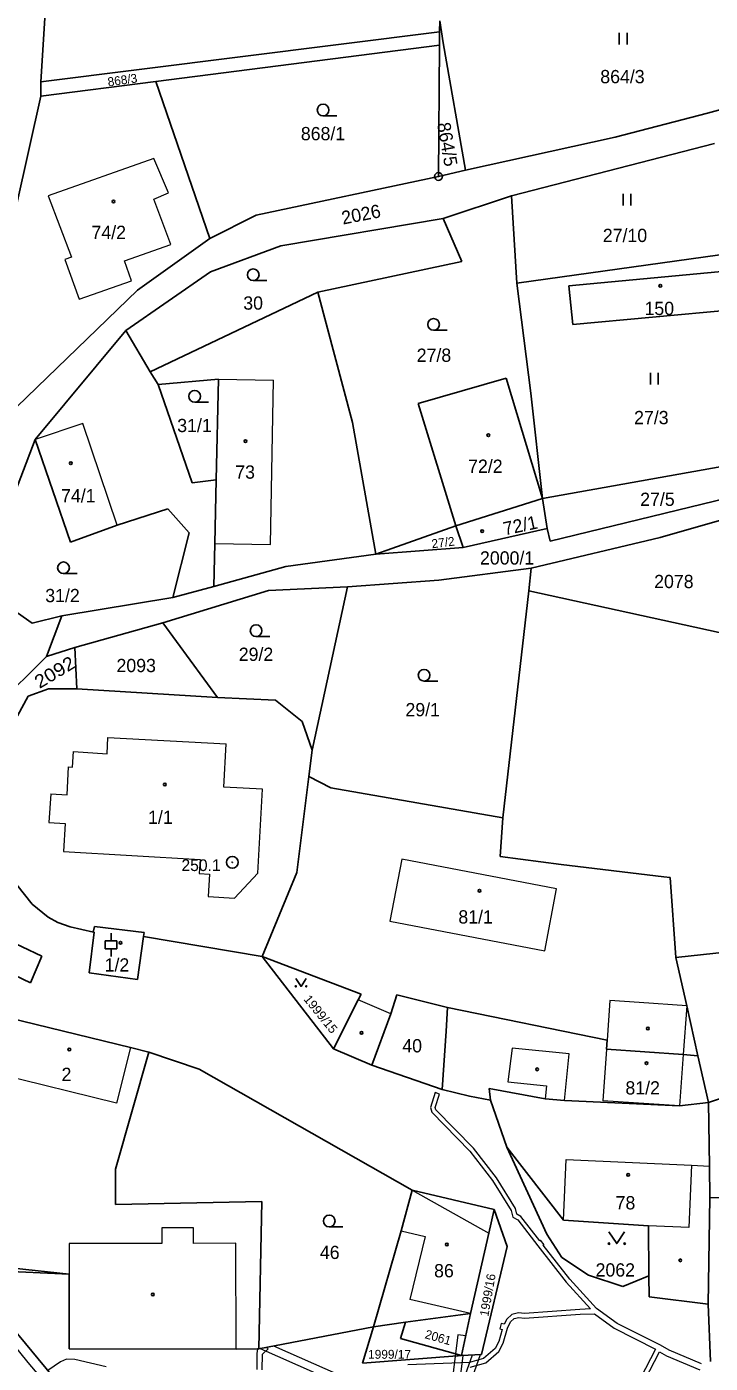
# Model space of a CAD drawing. Extents: x -820420 to -815896, y -1105820 to -1103643.
# Drawn here: x -817723.8 to -817636.2, y -1104729.7 to -1104558.3 of the extents above; entities that cross this region are included whole.
import ezdxf
from ezdxf.enums import TextEntityAlignment as Align

# ---------------------------------------------------------------- set-up
doc = ezdxf.new("R2010")
doc.units = 0
doc.header["$LTSCALE"] = 0.68
for name, color, linetype, lineweight in [('1', 7, 'Continuous', 25), ('13', 7, 'Continuous', 13), ('3', 7, 'Continuous', 25), ('4', 7, 'Continuous', 13), ('5', 7, 'Continuous', 25), ('8', 7, 'Continuous', 25)]:
    doc.layers.add(name, color=color, linetype=linetype, lineweight=lineweight)
doc.layers.add('2', color=7, linetype='Continuous')

msp = doc.modelspace()

# ---------------------------------------------------------------- linework, layer by layer
at = {"layer": '1'}
for p, q in [((-817720.99, -1104548.38), (-817722.03, -1104565.39)), ((-817670.88, -1104557.56), (-817670.91, -1104558.97)), ((-817670.43, -1104560.41), (-817670.88, -1104557.56)), ((-817722.03, -1104565.39), (-817670.91, -1104558.97)), ((-817670.91, -1104558.97), (-817670.93, -1104560.7)), ((-817707.28, -1104565.35), (-817670.93, -1104560.7)), ((-817670.93, -1104560.7), (-817671.05, -1104577.53)), ((-817670.43, -1104560.41), (-817667.6, -1104576.7)), ((-817722.03, -1104567.23), (-817707.28, -1104565.35)), ((-817722.03, -1104565.39), (-817722.03, -1104567.23)), ((-817707.28, -1104565.35), (-817700.36, -1104585.46)), ((-817636.58, -1104569.42), (-817628.27, -1104567.17)), ((-817725.12, -1104581.03), (-817722.03, -1104567.23)), ((-817648.4, -1104572.47), (-817636.58, -1104569.42)), ((-817667.6, -1104576.7), (-817648.4, -1104572.47)), ((-817661.68, -1104580.02), (-817635.65, -1104573.32)), ((-817667.6, -1104576.7), (-817671.05, -1104577.53)), ((-817671.05, -1104577.53), (-817694.41, -1104582.5)), ((-817670.43, -1104582.93), (-817661.68, -1104580.02)), ((-817661, -1104591.22), (-817661.68, -1104580.02)), ((-817700.36, -1104585.46), (-817694.41, -1104582.5)), ((-817691.24, -1104586.42), (-817670.43, -1104582.93)), ((-817670.43, -1104582.93), (-817668.04, -1104588.42)), ((-817709.65, -1104592.1), (-817700.36, -1104585.46)), ((-817691.24, -1104586.42), (-817700.28, -1104589.75)), ((-817661, -1104591.22), (-817633.13, -1104587.32)), ((-817700.28, -1104589.75), (-817711.13, -1104597.28)), ((-817633.84, -1104589.64), (-817654.35, -1104591.55)), ((-817726.38, -1104608.31), (-817709.65, -1104592.1)), ((-817661, -1104591.22), (-817659.2, -1104605.3)), ((-817654.35, -1104591.55), (-817653.81, -1104596.51)), ((-817653.81, -1104596.51), (-817633.39, -1104594.63)), ((-817711.13, -1104597.28), (-817722.74, -1104611.23)), ((-817708.02, -1104602.58), (-817706.97, -1104604.19)), ((-817706.97, -1104604.19), (-817699.24, -1104603.51)), ((-817706.97, -1104604.19), (-817702.64, -1104616.8)), ((-817699.24, -1104603.51), (-817699.54, -1104616.44)), ((-817662.36, -1104603.39), (-817673.64, -1104606.62)), ((-817662.36, -1104603.39), (-817657.7, -1104618.8)), ((-817659.2, -1104605.3), (-817657.7, -1104618.8)), ((-817673.64, -1104606.62), (-817668.81, -1104622.31)), ((-817682.07, -1104609.07), (-817679.06, -1104625.96)), ((-817722.74, -1104611.23), (-817726.08, -1104620.01)), ((-817718.21, -1104624.41), (-817722.74, -1104611.23)), ((-817629.69, -1104613.81), (-817657.7, -1104618.8)), ((-817702.64, -1104616.8), (-817699.54, -1104616.44)), ((-817699.72, -1104624.58), (-817699.54, -1104616.44)), ((-817656.71, -1104624.28), (-817629.13, -1104617.57)), ((-817712.23, -1104622.23), (-817705.74, -1104620.12)), ((-817705.74, -1104620.12), (-817703.03, -1104623.23)), ((-817657.7, -1104618.8), (-817668.81, -1104622.31)), ((-817657.7, -1104618.8), (-817657.13, -1104622.65)), ((-817642.64, -1104623.82), (-817631.92, -1104620.74)), ((-817718.21, -1104624.41), (-817712.23, -1104622.23)), ((-817703.03, -1104623.23), (-817705.12, -1104631.51)), ((-817668.81, -1104622.31), (-817679.06, -1104625.96)), ((-817668.81, -1104622.31), (-817667.89, -1104625.08)), ((-817657.13, -1104622.65), (-817667.89, -1104625.08)), ((-817657.13, -1104622.65), (-817656.71, -1104624.28)), ((-817699.72, -1104624.58), (-817699.85, -1104630.11)), ((-817667.89, -1104625.08), (-817679.06, -1104625.96)), ((-817659.17, -1104627.73), (-817642.64, -1104623.82)), ((-817690.63, -1104627.52), (-817679.06, -1104625.96)), ((-817699.85, -1104630.11), (-817690.63, -1104627.52)), ((-817671.02, -1104629.29), (-817659.17, -1104627.73)), ((-817659.45, -1104630.67), (-817659.17, -1104627.73)), ((-817705.12, -1104631.51), (-817699.85, -1104630.11)), ((-817692.83, -1104630.59), (-817682.73, -1104630.16)), ((-817682.73, -1104630.16), (-817687.26, -1104651.09)), ((-817682.73, -1104630.16), (-817671.02, -1104629.29)), ((-817726.89, -1104632.16), (-817723.12, -1104634.79)), ((-817719.35, -1104633.86), (-817705.12, -1104631.51)), ((-817706.39, -1104634.77), (-817692.83, -1104630.59)), ((-817662.78, -1104659.75), (-817659.45, -1104630.67)), ((-817659.45, -1104630.67), (-817615.43, -1104640.27)), ((-817723.12, -1104634.79), (-817719.35, -1104633.86)), ((-817719.35, -1104633.86), (-817721.29, -1104639.06)), ((-817717.67, -1104637.93), (-817706.39, -1104634.77)), ((-817706.39, -1104634.77), (-817699.38, -1104644.34)), ((-817721.29, -1104639.06), (-817728.67, -1104646.38)), ((-817717.67, -1104637.93), (-817721.29, -1104639.06)), ((-817717.41, -1104643.2), (-817717.67, -1104637.93)), ((-817725.59, -1104647.69), (-817723.67, -1104644.16)), ((-817723.67, -1104644.16), (-817721.06, -1104643.2)), ((-817721.06, -1104643.2), (-817717.41, -1104643.2)), ((-817717.41, -1104643.2), (-817699.38, -1104644.34)), ((-817699.38, -1104644.34), (-817691.93, -1104644.68)), ((-817688.54, -1104647.4), (-817691.93, -1104644.68)), ((-817687.26, -1104651.09), (-817688.54, -1104647.4)), ((-817687.68, -1104654.46), (-817687.26, -1104651.09)), ((-817689.19, -1104666.77), (-817687.68, -1104654.46)), ((-817687.68, -1104654.46), (-817684.83, -1104655.91)), ((-817684.83, -1104655.91), (-817662.78, -1104659.75)), ((-817662.78, -1104659.75), (-817663.12, -1104664.7)), ((-817663.12, -1104664.7), (-817655.3, -1104665.72)), ((-817655.3, -1104665.72), (-817642.16, -1104667.31)), ((-817693.64, -1104677.55), (-817689.19, -1104666.77)), ((-817641.35, -1104667.4), (-817642.16, -1104667.31)), ((-817640.61, -1104677.65), (-817641.35, -1104667.4)), ((-817723.15, -1104670.81), (-817725.09, -1104668.34)), ((-817721.1, -1104672.48), (-817723.15, -1104670.81)), ((-817719.85, -1104673.17), (-817721.1, -1104672.48)), ((-817718.28, -1104673.72), (-817719.85, -1104673.17)), ((-817721.91, -1104677.51), (-817726.94, -1104675.09)), ((-817715.28, -1104674.4), (-817718.28, -1104673.72)), ((-817715.85, -1104679.64), (-817715.17, -1104674.42)), ((-817715.28, -1104674.23), (-817715.14, -1104673.68)), ((-817715.28, -1104674.4), (-817715.28, -1104674.23)), ((-817715.17, -1104674.42), (-817715.28, -1104674.4)), ((-817715.14, -1104673.68), (-817708.8, -1104674.44)), ((-817708.87, -1104674.97), (-817709.65, -1104680.5)), ((-817708.8, -1104674.44), (-817708.87, -1104674.97)), ((-817693.64, -1104677.55), (-817708.87, -1104674.97)), ((-817640.61, -1104677.65), (-817619.14, -1104675.4)), ((-817723.34, -1104680.92), (-817721.91, -1104677.51)), ((-817684.5, -1104689.37), (-817693.64, -1104677.55)), ((-817693.64, -1104677.55), (-817680.97, -1104682.36)), ((-817639.22, -1104683.87), (-817640.61, -1104677.65)), ((-817725.39, -1104679.94), (-817723.34, -1104680.92)), ((-817709.65, -1104680.5), (-817715.85, -1104679.64)), ((-817681.35, -1104683.09), (-817684.5, -1104689.37)), ((-817680.97, -1104682.36), (-817681.35, -1104683.09)), ((-817677.14, -1104684.9), (-817676.37, -1104682.44)), ((-817676.37, -1104682.44), (-817669.9, -1104684.08)), ((-817726.15, -1104685.38), (-817710.54, -1104689.21)), ((-817679.58, -1104691.47), (-817677.14, -1104684.9)), ((-817670.06, -1104687.11), (-817669.9, -1104684.08)), ((-817669.9, -1104684.08), (-817649.44, -1104688.28)), ((-817637.79, -1104690.26), (-817639.22, -1104683.87)), ((-817670.57, -1104694.58), (-817670.06, -1104687.11)), ((-817649.44, -1104688.28), (-817649.52, -1104689.42)), ((-817712.44, -1104704.81), (-817708.16, -1104689.81)), ((-817708.16, -1104689.81), (-817710.54, -1104689.21)), ((-817701.72, -1104691.99), (-817708.16, -1104689.81)), ((-817679.58, -1104691.47), (-817684.5, -1104689.37)), ((-817639.68, -1104690.11), (-817649.52, -1104689.42)), ((-817639.68, -1104690.11), (-817637.79, -1104690.26)), ((-817636.45, -1104696.26), (-817637.79, -1104690.26)), ((-817617.63, -1104689.97), (-817636.45, -1104696.26)), ((-817674.41, -1104707.49), (-817701.72, -1104691.99)), ((-817670.57, -1104694.58), (-817679.58, -1104691.47)), ((-817667.07, -1104695.42), (-817670.57, -1104694.58)), ((-817664.36, -1104695.94), (-817667.07, -1104695.42)), ((-817657.39, -1104695.76), (-817664.56, -1104694.45)), ((-817664.56, -1104694.45), (-817664.36, -1104695.94)), ((-817662.28, -1104701.99), (-817664.36, -1104695.94)), ((-817654.9, -1104696), (-817657.39, -1104695.76)), ((-817640.14, -1104696.69), (-817654.9, -1104696)), ((-817636.45, -1104696.26), (-817640.14, -1104696.69)), ((-817636.45, -1104696.26), (-817636.31, -1104704.41)), ((-817655.02, -1104711.33), (-817662.28, -1104701.99)), ((-817662.28, -1104701.99), (-817657.15, -1104713.15)), ((-817712.44, -1104709.32), (-817712.44, -1104704.81)), ((-817636.31, -1104704.41), (-817636.24, -1104708.47)), ((-817675.84, -1104712.69), (-817674.41, -1104707.49)), ((-817674.41, -1104707.49), (-817663.89, -1104709.96)), ((-817693.7, -1104708.93), (-817712.44, -1104709.32)), ((-817694.08, -1104727.84), (-817693.7, -1104708.93)), ((-817636.24, -1104708.47), (-817636.47, -1104722.12)), ((-817627.91, -1104708.27), (-817636.24, -1104708.47)), ((-817663.89, -1104709.96), (-817664.59, -1104713.01)), ((-817663.89, -1104709.96), (-817662.24, -1104714.73)), ((-817679.39, -1104725.02), (-817675.84, -1104712.69)), ((-817644.14, -1104712.05), (-817655.02, -1104711.33)), ((-817644.1, -1104718.48), (-817644.14, -1104712.05)), ((-817664.59, -1104713.01), (-817666.96, -1104723.29)), ((-817655.22, -1104716.12), (-817657.15, -1104713.15)), ((-817662.24, -1104714.73), (-817665.53, -1104728.57)), ((-817651.83, -1104718.39), (-817655.22, -1104716.12)), ((-817718.41, -1104718.28), (-817731.89, -1104717.61)), ((-817731.89, -1104717.61), (-817712.88, -1104740.59)), ((-817718.41, -1104718.28), (-817725.53, -1104717.48)), ((-817718.41, -1104718.28), (-817718.4, -1104727.83)), ((-817647.43, -1104719.82), (-817651.83, -1104718.39)), ((-817644.1, -1104718.48), (-817647.43, -1104719.82)), ((-817644.03, -1104721.15), (-817644.1, -1104718.48)), ((-817636.47, -1104722.12), (-817644.03, -1104721.15)), ((-817636.17, -1104729.45), (-817636.47, -1104722.12)), ((-817679.39, -1104725.02), (-817675.27, -1104724.43)), ((-817675.27, -1104724.43), (-817675.93, -1104726.52)), ((-817675.27, -1104724.43), (-817666.96, -1104723.29)), ((-817666.96, -1104723.29), (-817668.08, -1104728.7)), ((-817694.08, -1104727.84), (-817679.39, -1104725.02)), ((-817680.8, -1104729.67), (-817679.39, -1104725.02)), ((-817675.93, -1104726.52), (-817668.08, -1104728.7)), ((-817718.4, -1104727.83), (-817696.97, -1104727.86)), ((-817696.97, -1104727.86), (-817694.08, -1104727.84)), ((-817668.08, -1104728.7), (-817680.8, -1104729.67)), ((-817665.53, -1104728.57), (-817668.08, -1104728.7))]:
    msp.add_line(p, q, dxfattribs=at)
for points in [[(-817668.04, -1104588.42), (-817686.5, -1104592.37), (-817682.07, -1104609.07)], [(-817686.5, -1104592.37), (-817708.02, -1104602.58), (-817711.13, -1104597.28)]]:
    msp.add_lwpolyline(points, dxfattribs=at)
at = {"layer": '13'}
for points in [[(-817671.46, -1104694.99), (-817672.09, -1104696.88), (-817671.92, -1104697.5), (-817667.04, -1104702.51), (-817664.12, -1104706.24), (-817661.73, -1104710.09), (-817661.51, -1104710.95), (-817660.89, -1104711.31), (-817658.33, -1104714.61), (-817654.66, -1104719.28), (-817651.58, -1104722.69), (-817652.91, -1104722.8), (-817660.02, -1104723.29), (-817660.8, -1104723.2), (-817661.65, -1104723.41), (-817662.29, -1104724.02), (-817662.64, -1104724.69), (-817663.01, -1104724.6), (-817663.17, -1104725.28), (-817662.89, -1104725.35), (-817663.33, -1104726.88), (-817663.78, -1104727.78), (-817665.29, -1104729.09), (-817667.07, -1104729.6), (-817674.96, -1104729.89)], [(-817637.34, -1104729.75), (-817641.47, -1104728.02), (-817642.6, -1104727.36), (-817648.15, -1104724.6), (-817650.81, -1104722.65), (-817654.2, -1104718.9), (-817657.62, -1104714.54), (-817657.52, -1104714.48), (-817657.95, -1104713.92), (-817658.05, -1104713.99), (-817660.49, -1104710.85), (-817660.99, -1104710.55), (-817661.17, -1104709.85), (-817663.62, -1104705.9), (-817666.58, -1104702.11), (-817671.38, -1104697.18), (-817671.47, -1104696.9), (-817670.9, -1104695.2), (-817671.46, -1104694.99)], [(-817666.97, -1104730.2), (-817664.99, -1104729.63), (-817663.3, -1104728.16), (-817662.77, -1104727.1), (-817662.22, -1104725.19), (-817661.81, -1104724.38), (-817661.35, -1104723.95), (-817660.76, -1104723.8), (-817660.04, -1104723.89), (-817652.87, -1104723.4), (-817651.04, -1104723.35), (-817648.51, -1104725.2), (-817643.23, -1104727.88), (-817647.73, -1104736.56)], [(-817693.65, -1104730.52), (-817693.63, -1104728.52), (-817692.89, -1104727.83), (-817693.16, -1104727.66), (-817694.08, -1104727.84), (-817694.25, -1104727.84), (-817694.33, -1104728.42), (-817694.35, -1104730.5)], [(-817647.13, -1104736.72), (-817642.72, -1104728.22), (-817641.83, -1104728.74), (-817637.54, -1104730.53)], [(-817713.65, -1104730.16), (-817717.66, -1104729.19), (-817718.72, -1104729.14), (-817719.52, -1104729.5), (-817721.12, -1104730.63)]]:
    msp.add_lwpolyline(points, dxfattribs=at)
for points in [[(-817668.58, -1104726.05), (-817668.87, -1104728.48), (-817668.91, -1104728.76), (-817668.08, -1104728.7), (-817667.56, -1104726.17)], [(-817692.17, -1104727.47), (-817693.9, -1104727.81), (-817672.38, -1104737.33), (-817669.12, -1104738.77), (-817668.89, -1104737.73), (-817665.66, -1104728.58), (-817666.74, -1104728.63), (-817668.47, -1104733.54), (-817667.87, -1104728.69), (-817668.91, -1104728.76), (-817669.93, -1104737.19), (-817670.18, -1104737.2)]]:
    msp.add_lwpolyline(points, close=True, dxfattribs=at)
at = {"layer": '3'}
for p, q in [((-817647.871, -1104560.62), (-817647.871, -1104559.12)), ((-817646.87, -1104560.62), (-817646.87, -1104559.12)), ((-817685.843, -1104569.76), (-817684.093, -1104569.76)), ((-817647.391, -1104581.24), (-817647.391, -1104579.74)), ((-817646.39, -1104581.24), (-817646.39, -1104579.74)), ((-817694.803, -1104590.88), (-817693.053, -1104590.88)), ((-817671.683, -1104597.25), (-817669.933, -1104597.25)), ((-817643.881, -1104604.21), (-817643.881, -1104602.71)), ((-817642.88, -1104604.21), (-817642.88, -1104602.71)), ((-817702.303, -1104606.46), (-817700.553, -1104606.46)), ((-817719.123, -1104628.45), (-817717.373, -1104628.45)), ((-817694.433, -1104636.51), (-817692.683, -1104636.51)), ((-817672.893, -1104642.22), (-817671.143, -1104642.22)), ((-817713.02, -1104675.541), (-817713.02, -1104674.54)), ((-817713.771, -1104675.541), (-817712.269, -1104675.541)), ((-817713.771, -1104676.542), (-817713.771, -1104675.541)), ((-817713.771, -1104676.542), (-817712.269, -1104676.542)), ((-817713.02, -1104677.54), (-817713.02, -1104676.542)), ((-817712.269, -1104676.542), (-817712.269, -1104675.541)), ((-817685.053, -1104712.19), (-817683.303, -1104712.19))]:
    msp.add_line(p, q, dxfattribs=at)
for points in [[(-817689.34, -1104680.354), (-817688.67, -1104681.36), (-817688, -1104680.354)], [(-817649.19, -1104712.839), (-817648.19, -1104714.34), (-817647.19, -1104712.839)]]:
    msp.add_lwpolyline(points, dxfattribs=at)
for centre, radius in [((-817685.8429, -1104569.0098), 0.75), ((-817694.8029, -1104590.1298), 0.75), ((-817671.6829, -1104596.4998), 0.75), ((-817702.3029, -1104605.7098), 0.75), ((-817719.1229, -1104627.6998), 0.75), ((-817694.4329, -1104635.7598), 0.75), ((-817672.8929, -1104641.4698), 0.75), ((-817689.34, -1104681.3596), 0.067), ((-817688, -1104681.3596), 0.067), ((-817685.0529, -1104711.4398), 0.75), ((-817649.19, -1104714.3395), 0.1), ((-817647.19, -1104714.3395), 0.1)]:
    msp.add_circle(centre, radius, dxfattribs=at)
at = {"layer": '4'}
for p, q in [((-817707.52, -1104575.21), (-817721.09, -1104580.02)), ((-817705.65, -1104579.62), (-817707.52, -1104575.21)), ((-817721.09, -1104580.02), (-817718.08, -1104587.88)), ((-817707.53, -1104580.43), (-817705.65, -1104579.62)), ((-817705.34, -1104586.25), (-817707.53, -1104580.43)), ((-817711.29, -1104588.33), (-817705.34, -1104586.25)), ((-817710.39, -1104590.89), (-817711.29, -1104588.33)), ((-817717.11, -1104593.26), (-817710.39, -1104590.89)), ((-817699.24, -1104603.51), (-817692.18, -1104603.63)), ((-817716.66, -1104609.22), (-817722.74, -1104611.23)), ((-817712.23, -1104622.23), (-817716.66, -1104609.22)), ((-817713.43, -1104649.46), (-817698.28, -1104650.26)), ((-817694.19, -1104666.86), (-817693.62, -1104656.07)), ((-817720.76, -1104656.69), (-817720.98, -1104660.37)), ((-817720.76, -1104656.69), (-817718.67, -1104656.81)), ((-817719.1, -1104664.07), (-817701.6, -1104665.1)), ((-817701.6, -1104665.1), (-817701.71, -1104666.89)), ((-817675.74, -1104665.04), (-817677.27, -1104673)), ((-817655.9, -1104668.86), (-817675.74, -1104665.04)), ((-817701.71, -1104666.89), (-817700.41, -1104666.97)), ((-817700.41, -1104666.97), (-817700.58, -1104669.85)), ((-817657.43, -1104676.82), (-817655.9, -1104668.86)), ((-817677.27, -1104673), (-817657.43, -1104676.82)), ((-817677.14, -1104684.9), (-817681.35, -1104683.09)), ((-817649.1, -1104683.19), (-817649.44, -1104688.28)), ((-817639.22, -1104683.87), (-817639.68, -1104690.11)), ((-817710.54, -1104689.21), (-817712.34, -1104696.34)), ((-817661.59, -1104689.28), (-817662.14, -1104693.6)), ((-817654.28, -1104690.03), (-817661.59, -1104689.28)), ((-817654.9, -1104696), (-817654.28, -1104690.03)), ((-817649.52, -1104689.42), (-817649.97, -1104696.02)), ((-817639.68, -1104690.11), (-817640.14, -1104696.69)), ((-817712.34, -1104696.34), (-817727.94, -1104692.48)), ((-817662.14, -1104693.6), (-817657.22, -1104694.11)), ((-817657.22, -1104694.11), (-817657.39, -1104695.76)), ((-817640.14, -1104696.69), (-817649.97, -1104696.02)), ((-817655.02, -1104711.33), (-817654.67, -1104703.56)), ((-817654.67, -1104703.56), (-817638.61, -1104704.3)), ((-817638.61, -1104704.3), (-817638.95, -1104712.26)), ((-817638.61, -1104704.3), (-817636.31, -1104704.41)), ((-817674.41, -1104707.49), (-817664.59, -1104713.01)), ((-817702.46, -1104714.31), (-817702.46, -1104712.32)), ((-817675.84, -1104712.69), (-817672.74, -1104713.41)), ((-817638.95, -1104712.26), (-817644.14, -1104712.05)), ((-817697.01, -1104714.3), (-817702.46, -1104714.31)), ((-817696.97, -1104727.86), (-817697.01, -1104714.3)), ((-817672.74, -1104713.41), (-817674.71, -1104721.5)), ((-817723.64, -1104729.58), (-817732.89, -1104718.22)), ((-817666.96, -1104723.29), (-817674.71, -1104721.5)), ((-817702.13, -1104754.98), (-817723.64, -1104729.58))]:
    msp.add_line(p, q, dxfattribs=at)
for points in [[(-817718.08, -1104587.88), (-817718.93, -1104588.18), (-817717.11, -1104593.26)], [(-817699.72, -1104624.58), (-817692.6, -1104624.72), (-817692.18, -1104603.63)], [(-817717.83, -1104651.27), (-817713.54, -1104651.54), (-817713.43, -1104649.46)], [(-817693.62, -1104656.07), (-817698.57, -1104655.81), (-817698.28, -1104650.26)], [(-817718.67, -1104656.81), (-817718.46, -1104653.23), (-817717.97, -1104653.27), (-817717.83, -1104651.27)], [(-817720.98, -1104660.37), (-817718.89, -1104660.49), (-817719.1, -1104664.07)], [(-817700.58, -1104669.85), (-817697.19, -1104670.05), (-817694.19, -1104666.86)], [(-817639.22, -1104683.87), (-817645.32, -1104683.45), (-817649.1, -1104683.19)], [(-817702.46, -1104712.32), (-817706.52, -1104712.33), (-817706.52, -1104714.31), (-817718.41, -1104714.32), (-817718.41, -1104718.28)]]:
    msp.add_lwpolyline(points, dxfattribs=at)
at = {"layer": '5'}
for centre in [(-817712.7068, -1104580.7392), (-817642.6068, -1104591.5492), (-817695.7968, -1104611.4492), (-817664.6568, -1104610.6992), (-817718.1868, -1104614.2992), (-817665.4468, -1104622.9892), (-817706.1268, -1104655.4792), (-817665.7868, -1104669.1092), (-817711.8168, -1104675.7792), (-817644.1968, -1104686.7692), (-817680.9068, -1104687.3292), (-817718.3768, -1104689.4492), (-817658.3968, -1104691.9992), (-817644.3768, -1104691.2092), (-817646.7268, -1104705.5392), (-817669.9668, -1104714.4392), (-817640.0468, -1104716.4892), (-817707.6668, -1104720.8592)]:
    msp.add_circle(centre, 0.175, dxfattribs=at)
at = {"layer": '8'}
for centre, radius in [((-817671.05, -1104577.5299), 0.5), ((-817671.05, -1104577.5299), 0.0303), ((-817697.48, -1104665.4598), 0.75), ((-817697.48, -1104665.4598), 0.03)]:
    msp.add_circle(centre, radius, dxfattribs=at)

# ---------------------------------------------------------------- texts
at = {"layer": '2'}
for s, height, rotation, p in [('868/3', 1.14, 8, (-817711.4893, -1104565.7256)), ('864/5', 1.7, 280, (-817670.7452, -1104573.5484)), ('2026', 1.7, 11, (-817680.8157, -1104583.2209)), ('72/1', 1.7, 12, (-817660.3912, -1104623.0962)), ('27/2', 1.14, 7, (-817670.3895, -1104625.0184)), ('1999/16', 1.14, 80, (-817664.18, -1104721.028)), ('2061', 1.14, 344, (-817671.2476, -1104726.916))]:
    msp.add_text(s, height=height, rotation=rotation, dxfattribs=at).set_placement(p, align=Align.CENTER)
for s, height, p in [('864/3', 1.7, (-817647.46, -1104565.575)), ('868/1', 1.7, (-817685.85, -1104572.885)), ('74/2', 1.7, (-817713.319, -1104585.545)), ('27/10', 1.7, (-817647.14, -1104585.935)), ('30', 1.7, (-817694.809, -1104594.605)), ('150', 1.7, (-817642.739, -1104595.295)), ('27/8', 1.7, (-817671.629, -1104601.295)), ('27/3', 1.7, (-817643.759, -1104609.285)), ('31/1', 1.7, (-817702.329, -1104610.305)), ('73', 1.7, (-817695.839, -1104616.275)), ('72/2', 1.7, (-817665.039, -1104615.525)), ('74/1', 1.7, (-817717.219, -1104619.305)), ('27/5', 1.7, (-817642.979, -1104619.765)), ('2000/1', 1.7, (-817662.25, -1104627.285)), ('2078', 1.7, (-817640.87, -1104630.305)), ('31/2', 1.7, (-817719.249, -1104632.105)), ('29/2', 1.7, (-817694.439, -1104639.635)), ('2093', 1.7, (-817709.8, -1104641.075)), ('29/1', 1.7, (-817673.069, -1104646.735)), ('1/1', 1.7, (-817706.7, -1104660.535)), ('81/1', 1.7, (-817666.289, -1104673.305)), ('1/2', 1.7, (-817712.27, -1104679.465)), ('40', 1.7, (-817674.419, -1104689.825)), ('2', 1.7, (-817718.74, -1104693.495)), ('81/2', 1.7, (-817644.869, -1104695.225)), ('78', 1.7, (-817647.079, -1104709.955)), ('46', 1.7, (-817684.989, -1104716.315)), ('86', 1.7, (-817670.349, -1104718.665)), ('2062', 1.7, (-817648.38, -1104718.565)), ('1999/17', 1.14, (-817677.32, -1104729.105))]:
    msp.add_text(s, height=height, dxfattribs=at).set_placement(p, align=Align.CENTER)
for s, height, rotation, width, p in [('2092', 1.7, 31, 1.1, (-817719.8078, -1104641.8094)), ('1999/15', 1.139, 309, 1.05, (-817686.5929, -1104685.2716))]:
    msp.add_text(s, height=height, rotation=rotation, dxfattribs=dict(at, width=width)).set_placement(p, align=Align.CENTER)
at = {"layer": '8'}
msp.add_text('250.1', height=1.5, dxfattribs=at).set_placement((-817698.979, -1104666.577), align=Align.RIGHT)

doc.saveas('drawing.dxf')
